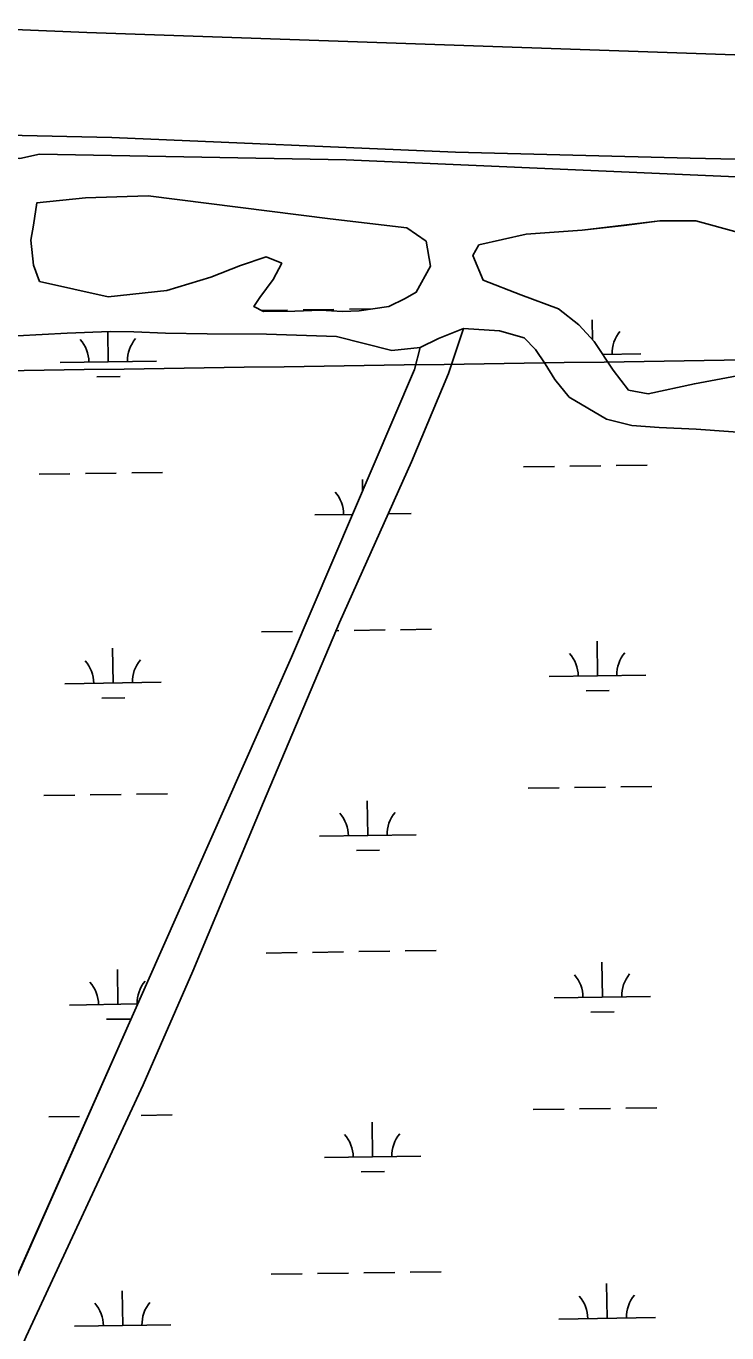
# Model space of a CAD drawing. Extents: x 3807117 to 3845308, y 337856 to 363736.
# Drawn here: x 3813744 to 3814470, y 348381 to 349734 of the extents above; entities that cross this region are included whole.
import ezdxf

# ---------------------------------------------------------------- set-up
doc = ezdxf.new("R2010")
doc.units = 0
for name, color, linetype in [('V-GRID-MAJR', 7, 'Continuous'), ('V-LEVE-TOET', 7, 'Continuous'), ('V-TOPO-SHOR', 7, 'Continuous'), ('V-WETL-SWMP', 7, 'Continuous')]:
    doc.layers.add(name, color=color, linetype=linetype)

msp = doc.modelspace()

# ---------------------------------------------------------------- linework, layer by layer
at = {"layer": 'V-GRID-MAJR'}
msp.add_spline([(3811276.9, 349341.6), (3816580.9, 349419.1), (3821885, 349497.4), (3827189, 349576.5), (3832493, 349656.3), (3837797, 349737), (3843101, 349818.4)], degree=3, dxfattribs=at)
at = {"layer": 'V-LEVE-TOET'}
for points in [[(3811268, 349952.8), (3811417.5, 349915.9), (3811778.4, 349827.6), (3811869.1, 349804.3), (3812137.6, 349782.5), (3812874.2, 349766.4), (3813807.2, 349727.5), (3814718.8, 349696.1), (3815261, 349681.2), (3815359.4, 349679.4), (3815572.6, 349658.6), (3816182.7, 349551.2), (3816570.6, 349500.8), (3816618.5, 349495.1)], [(3811269.7, 349835.2), (3811407, 349798.3), (3811710.9, 349714.1), (3811754.2, 349705.8), (3811832.5, 349693.9), (3812026.1, 349678), (3812373.8, 349663), (3812708.3, 349653), (3813001.3, 349644.7), (3813262.1, 349633.3), (3813600.5, 349624.1), (3813833, 349618.9), (3814189.2, 349603.7), (3814432.1, 349597.3), (3814748.8, 349590.5), (3815138.2, 349580.4), (3815351.6, 349566), (3815419.5, 349556.2), (3815484.5, 349542.7), (3815699.6, 349512.3), (3816075, 349460.8), (3816328.7, 349424.9)]]:
    msp.add_lwpolyline(points, dxfattribs=at)
at = {"layer": 'V-TOPO-SHOR'}
for points in [[(3813758.1, 349601.5), (3813738, 349597.2), (3813539.4, 349600.1), (3813201.2, 349610.6), (3812851.9, 349619.7), (3812427.7, 349639.1), (3812155.9, 349643.7), (3812042.6, 349648.8), (3811976.2, 349656.4), (3811946.5, 349660)], [(3813758.1, 349601.5), (3814076, 349595.6), (3814558.9, 349574.7), (3814865.7, 349568.1), (3815062.6, 349567), (3815194.5, 349556.1)], [(3813758.2, 349469.7), (3813752.1, 349486.5), (3813749.2, 349512.5), (3813752.1, 349528.2), (3813755.5, 349551.3)], [(3813758.2, 349469.7), (3813829.5, 349453.9), (3813890.2, 349460.5), (3813935.6, 349474.1), (3813966.5, 349486.3), (3813993.1, 349495.2), (3814009.2, 349488.6), (3814000.4, 349471.7), (3813986.4, 349453.2), (3813980.2, 349444), (3813990.4, 349438.7), (3814022.8, 349438.9), (3814049.2, 349440.1), (3814072.2, 349438.8), (3814089.3, 349439.4), (3814120, 349443.9), (3814137.2, 349452.1), (3814148.5, 349458.7), (3814163.4, 349485.7), (3814158.8, 349511.4), (3814138.6, 349525.4), (3814059.5, 349534.6), (3813870.7, 349558.5), (3813805.9, 349556.3), (3813755.5, 349551.3)], [(3814486.4, 349373.1), (3814436.7, 349363.8), (3814388.8, 349353.6), (3814368.4, 349357.3), (3814352.6, 349378.1), (3814332.7, 349407.5), (3814316.8, 349424.8), (3814295.8, 349441.4), (3814256.9, 349455.8), (3814217.9, 349471), (3814207.3, 349496.7), (3814213.5, 349507.7), (3814262.3, 349518.7), (3814320.4, 349522.8), (3814363.9, 349527.9), (3814400.7, 349532.4), (3814438.2, 349532.5), (3814482.3, 349520.6)], [(3813436.8, 347686.6), (3813446.3, 347715.4), (3813469.4, 347762.7), (3813536.7, 347898.3), (3813555.3, 347934.6), (3813567.4, 347970.6), (3813574.7, 347993.1), (3813615.6, 348076.6), (3813681.2, 348233.9), (3813744.4, 348377.3), (3813865.6, 348638), (3813917.2, 348755.5), (3813990.4, 348930.6), (3814068.9, 349116.7), (3814143.6, 349283.2), (3814181.9, 349374.6), (3814197.4, 349421.2)], [(3814500.5, 349312.4), (3814438.4, 349316.9), (3814400, 349318.5), (3814372, 349320.7), (3814345.6, 349327.2), (3814306.9, 349350.1), (3814291.9, 349368.3), (3814281.9, 349384.6), (3814272, 349399.3), (3814260.3, 349411.5), (3814234.8, 349418.8), (3814197.4, 349421.2), (3814171.6, 349410.6), (3814152.7, 349401.5), (3814123.3, 349398.3), (3814065.8, 349412.9), (3813993.3, 349415.1), (3813932, 349415.4), (3813888.7, 349416.3), (3813856, 349417.5), (3813831.4, 349417.9), (3813786.9, 349416.2), (3813735.2, 349413.6)], [(3814152.7, 349401.5), (3814146.7, 349378.6), (3814019.3, 349080.9), (3813852.9, 348705.5), (3813708.7, 348381.3), (3813606.7, 348143.2), (3813476.7, 347843.5), (3813425.5, 347729.3), (3813417.6, 347716.3), (3813415.3, 347708.2), (3813414.8, 347701), (3813415.5, 347693.7)]]:
    msp.add_lwpolyline(points, dxfattribs=at)
at = {"layer": 'V-WETL-SWMP'}
for p, q in [((3813988.2, 349439.8), (3814015.3, 349440.2)), ((3814031.3, 349440.4), (3814063.3, 349440.9)), ((3814079.3, 349441.1), (3814103.7, 349441.5)), ((3814331.1, 349409.2), (3814330.8, 349430.2)), ((3813735.2, 349413.6), (3813786.9, 349416.2)), ((3813786.9, 349416.2), (3813831.4, 349417.9)), ((3813829.5, 349386.6), (3813829, 349417.8)), ((3813831.4, 349417.9), (3813856, 349417.5)), ((3813856, 349417.5), (3813888.7, 349416.3)), ((3813888.7, 349416.3), (3813932, 349415.4)), ((3813932, 349415.4), (3813993.3, 349415.1)), ((3813993.3, 349415.1), (3814065.8, 349412.9)), ((3814065.8, 349412.9), (3814123.3, 349398.3)), ((3814197.4, 349421.2), (3814181.9, 349374.6)), ((3814234.8, 349418.8), (3814197.4, 349421.2)), ((3814260.3, 349411.5), (3814234.8, 349418.8)), ((3814123.3, 349398.3), (3814152.7, 349401.5)), ((3814152.7, 349401.5), (3814146.7, 349378.6)), ((3814272, 349399.3), (3814260.3, 349411.5)), ((3814281.9, 349384.6), (3814272, 349399.3)), ((3813779.5, 349385.9), (3813879.5, 349387.4)), ((3814341.6, 349394.3), (3814381.3, 349394.9)), ((3814146.7, 349378.6), (3814019.3, 349080.9)), ((3814181.9, 349374.6), (3814143.6, 349283.2)), ((3814291.9, 349368.3), (3814281.9, 349384.6)), ((3813817.7, 349371), (3813841.7, 349371.4)), ((3814306.9, 349350.1), (3814291.9, 349368.3)), ((3814345.6, 349327.2), (3814306.9, 349350.1)), ((3814372, 349320.7), (3814345.6, 349327.2)), ((3814400, 349318.5), (3814372, 349320.7)), ((3814438.4, 349316.9), (3814400, 349318.5)), ((3814500.5, 349312.4), (3814438.4, 349316.9)), ((3814143.6, 349283.2), (3814068.9, 349116.7)), ((3814259.6, 349277.7), (3814291.6, 349278.1)), ((3814307.6, 349278.4), (3814339.6, 349278.8)), ((3814355.6, 349279.1), (3814387.6, 349279.6)), ((3813757.8, 349270.1), (3813789.8, 349270.6)), ((3813805.8, 349270.9), (3813837.8, 349271.3)), ((3813853.8, 349271.6), (3813885.8, 349272)), ((3814092.9, 349253), (3814092.8, 349264.7)), ((3814043.3, 349228), (3814082.5, 349228.6)), ((3814119.3, 349229.1), (3814143.3, 349229.5)), ((3814068.9, 349116.7), (3813990.4, 348930.6)), ((3813988.3, 349107.1), (3814020.3, 349107.5)), ((3814065.3, 349108.2), (3814068.3, 349108.3)), ((3814084.3, 349108.5), (3814116.2, 349109)), ((3814132.2, 349109.2), (3814164.2, 349109.7)), ((3813834.4, 349054), (3813833.9, 349090)), ((3814336.3, 349061.5), (3814335.8, 349097.5)), ((3814019.3, 349080.9), (3813852.9, 348705.5)), ((3814286.3, 349060.8), (3814386.3, 349062.3)), ((3813784.5, 349053.3), (3813884.4, 349054.8)), ((3813822.7, 349038.4), (3813846.7, 349038.8)), ((3814324.5, 349045.9), (3814348.5, 349046.3)), ((3813858.8, 348938.9), (3813890.8, 348939.4)), ((3814264.6, 348945), (3814296.6, 348945.5)), ((3814312.6, 348945.7), (3814344.6, 348946.2)), ((3814360.6, 348946.5), (3814392.6, 348946.9)), ((3813762.8, 348937.5), (3813794.8, 348938)), ((3813810.8, 348938.2), (3813842.8, 348938.7)), ((3813990.4, 348930.6), (3813917.2, 348755.5)), ((3814098.3, 348896.1), (3814097.7, 348932.1)), ((3814048.3, 348895.3), (3814148.3, 348896.8)), ((3814086.5, 348880.5), (3814110.5, 348880.8)), ((3814137.2, 348776.6), (3814169.2, 348777.1)), ((3813993.2, 348774.4), (3814025.2, 348774.9)), ((3814041.2, 348775.1), (3814073.2, 348775.6)), ((3814089.2, 348775.9), (3814121.2, 348776.3)), ((3814341.3, 348728.9), (3814340.7, 348764.9)), ((3813839.4, 348721.4), (3813838.9, 348757.4)), ((3813917.2, 348755.5), (3813865.6, 348638)), ((3814291.3, 348728.1), (3814391.3, 348729.6)), ((3813789.4, 348720.6), (3813860, 348721.7)), ((3814329.5, 348713.3), (3814353.5, 348713.6)), ((3813852.9, 348705.5), (3813708.7, 348381.3)), ((3813827.7, 348705.8), (3813851.7, 348706.1)), ((3813865.6, 348638), (3813744.4, 348377.3)), ((3814365.6, 348613.8), (3814397.6, 348614.3)), ((3813767.8, 348604.9), (3813799.8, 348605.3)), ((3813863.7, 348606.3), (3813895.7, 348606.8)), ((3814269.6, 348612.4), (3814301.6, 348612.9)), ((3814317.6, 348613.1), (3814349.6, 348613.6)), ((3814103.3, 348563.4), (3814102.7, 348599.4)), ((3814053.3, 348562.7), (3814153.3, 348564.2)), ((3814091.5, 348547.8), (3814115.5, 348548.2)), ((3813998.2, 348441.8), (3814030.2, 348442.3)), ((3814046.2, 348442.5), (3814078.2, 348443)), ((3814094.2, 348443.2), (3814126.2, 348443.7)), ((3814142.2, 348443.9), (3814174.2, 348444.4)), ((3813844.4, 348388.7), (3813843.9, 348424.7)), ((3814346.3, 348396.3), (3814345.7, 348432.3)), ((3813794.4, 348388), (3813894.4, 348389.5)), ((3814296.3, 348395.5), (3814396.3, 348397))]:
    msp.add_line(p, q, dxfattribs=at)
msp.add_lwpolyline([(3813758.2, 349469.7), (3813752.1, 349486.5), (3813749.2, 349512.5), (3813752.1, 349528.2), (3813755.5, 349551.3), (3813805.9, 349556.3), (3813870.7, 349558.5), (3814059.5, 349534.6), (3814138.6, 349525.4), (3814158.8, 349511.4), (3814163.4, 349485.7), (3814148.4, 349458.7), (3814137.2, 349452.1), (3814120, 349443.9), (3814089.3, 349439.4), (3814072.2, 349438.8), (3814049.2, 349440.1), (3814022.8, 349438.9), (3813990.4, 349438.7), (3813980.2, 349444), (3813986.4, 349453.2), (3814000.4, 349471.7), (3814009.2, 349488.6), (3813993.1, 349495.2), (3813966.5, 349486.3), (3813935.6, 349474.1), (3813890.2, 349460.5), (3813829.5, 349453.9)], close=True, dxfattribs=at)
msp.add_lwpolyline([(3814486.4, 349373.1), (3814436.7, 349363.8), (3814388.8, 349353.6), (3814368.4, 349357.3), (3814352.6, 349378.1), (3814332.7, 349407.5), (3814316.8, 349424.8), (3814295.8, 349441.4), (3814256.9, 349455.8), (3814217.9, 349471), (3814207.3, 349496.7), (3814213.5, 349507.7), (3814262.3, 349518.7), (3814320.4, 349522.8), (3814400.7, 349532.4), (3814438.2, 349532.5), (3814482.3, 349520.6)], dxfattribs=at)
for centre, start, end in [((3814386.5, 349395.5), 140.0865, 181.6302), ((3813774.2, 349386.3), 0.0865, 41.6302), ((3813884.7, 349388), 140.0865, 181.6302), ((3814038.1, 349228.4), 0.0865, 41.6302), ((3813779.2, 349053.7), 0.0865, 41.6302), ((3813889.7, 349055.3), 140.0865, 181.6302), ((3814281.1, 349061.2), 0.0865, 41.6302), ((3814391.5, 349062.8), 140.0865, 181.6302), ((3814043, 348895.7), 0.0865, 41.6302), ((3814153.5, 348897.4), 140.0865, 181.6302), ((3814286, 348728.5), 0.0865, 41.6302), ((3814396.5, 348730.2), 140.0865, 181.6302), ((3813784.2, 348721), 0.0865, 41.6302), ((3813894.7, 348722.7), 140.0865, 181.6302), ((3814158.5, 348564.7), 140.0865, 181.6302), ((3814048, 348563.1), 0.0865, 41.6302), ((3813789.2, 348388.4), 0.0865, 41.6302), ((3813899.6, 348390), 140.0865, 181.6302), ((3814291, 348395.9), 0.0865, 41.6302), ((3814401.5, 348397.6), 140.0865, 181.6302)]:
    msp.add_arc(centre, 35.2, start, end, dxfattribs=at)

doc.saveas('drawing.dxf')
